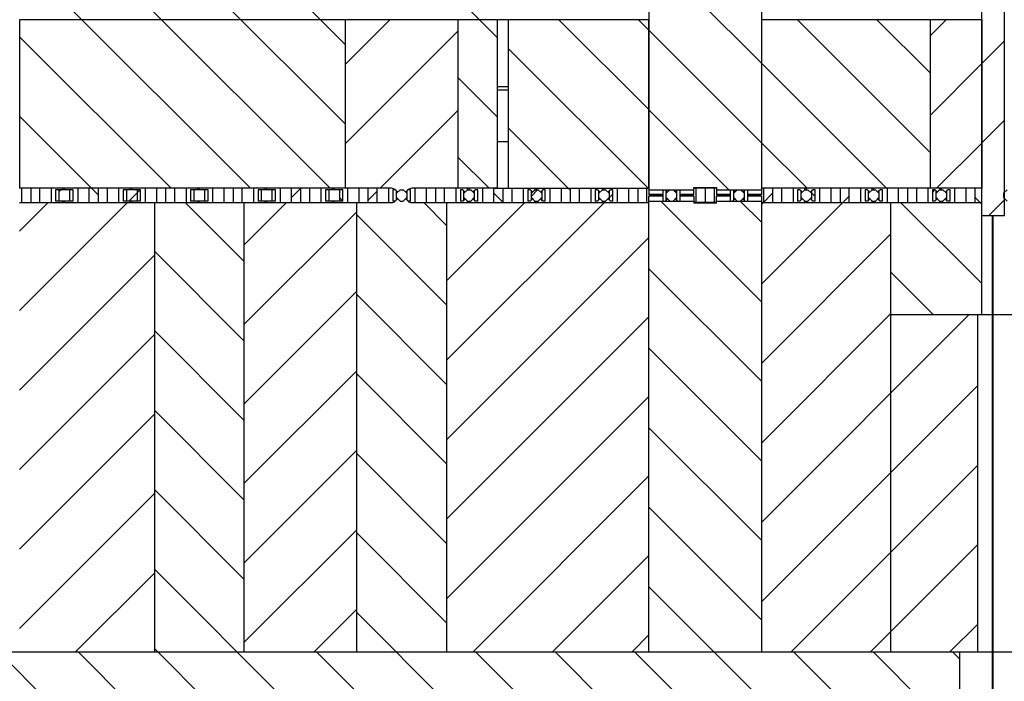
# Model space of a CAD drawing. Header units: inches. Extents: x 1880 to 2363, y -453 to -54.
# Tile 458 of 656: x 1901.3 to 1903.49, y -138.27 to -136.8. Entities that reach past the tile are written whole.
import ezdxf

# ---------------------------------------------------------------- set-up
doc = ezdxf.new("R2010")
doc.units = ezdxf.units.IN
doc.header["$LTSCALE"] = 0.5
doc.header["$MEASUREMENT"] = 0
doc.layers.add('SID-M-F', color=202, linetype='Continuous')
doc.layers.add('SID-M-S', color=105, linetype='Continuous')
pattern_1 = [(45, (1946.33168, -170.196), (-0.08838835, 0.08838835), [])]
pattern_2 = [(135, (1946.33168, -170.196), (-0.08838835, -0.08838835), [])]

msp = doc.modelspace()

# ---------------------------------------------------------------- hatches: boundary and pattern name
at = {"layer": 'SID-M-F'}
h = msp.add_hatch(dxfattribs=at)
h.set_pattern_fill('ANSI31', color=256, style=0)
h.set_pattern_definition(pattern_1)
h.paths.add_polyline_path([(1901.32767, -137.20302), (1901.32767, -137.17152), (1901.30717, -137.17152), (1901.30717, -137.20302)], flags=0)
h = msp.add_hatch(dxfattribs=at)
h.set_pattern_fill('ANSI31', color=256, angle=90, style=0)
h.set_pattern_definition(pattern_2)
h.paths.add_polyline_path([(1901.32767, -137.17152), (1901.32767, -137.20302), (1901.34817, -137.20302), (1901.34817, -137.17152)], flags=0)
h = msp.add_hatch(dxfattribs=at)
h.set_pattern_fill('ANSI31', color=256, angle=90, style=0)
h.set_pattern_definition(pattern_2)
h.paths.add_polyline_path([(1901.38317, -137.19977), (1901.39117, -137.19977), (1901.39117, -137.17477), (1901.38317, -137.17477)], flags=0)
h = msp.add_hatch(dxfattribs=at)
h.set_pattern_fill('ANSI31', color=256, angle=90, style=0)
h.set_pattern_definition(pattern_2)
h.paths.add_polyline_path([(1901.41417, -137.19977), (1901.42217, -137.19977), (1901.42217, -137.17477), (1901.41417, -137.17477)], flags=0)
h = msp.add_hatch(dxfattribs=at)
h.set_pattern_fill('ANSI31', color=256, style=0)
h.set_pattern_definition(pattern_1)
h.paths.add_polyline_path([(1901.47767, -137.17152), (1901.47767, -137.20302), (1901.49817, -137.20302), (1901.49817, -137.17152)], flags=0)
h = msp.add_hatch(dxfattribs=at)
h.set_pattern_fill('ANSI31', color=256, style=0)
h.set_pattern_definition(pattern_1)
h.paths.add_polyline_path([(1901.53317, -137.19977), (1901.54117, -137.19977), (1901.54117, -137.17477), (1901.53317, -137.17477)], flags=0)
h = msp.add_hatch(dxfattribs=at)
h.set_pattern_fill('ANSI31', color=256, style=0)
h.set_pattern_definition(pattern_1)
h.paths.add_polyline_path([(1901.62767, -137.20302), (1901.62767, -137.17152), (1901.60717, -137.17152), (1901.60717, -137.20302)], flags=0)
h = msp.add_hatch(dxfattribs=at)
h.set_pattern_fill('ANSI31', color=256, style=0)
h.set_pattern_definition(pattern_1)
h.paths.add_polyline_path([(1901.62767, -137.17152), (1901.62767, -137.20302), (1901.64817, -137.20302), (1901.64817, -137.17152)], flags=0)
h = msp.add_hatch(dxfattribs=at)
h.set_pattern_fill('ANSI31', color=256, style=0)
h.set_pattern_definition(pattern_1)
h.paths.add_polyline_path([(1901.68317, -137.19977), (1901.69117, -137.19977), (1901.69117, -137.17477), (1901.68317, -137.17477)], flags=0)
h = msp.add_hatch(dxfattribs=at)
h.set_pattern_fill('ANSI31', color=256, angle=90, style=0)
h.set_pattern_definition(pattern_2)
h.paths.add_polyline_path([(1901.69117, -137.17477), (1901.69117, -137.19977), (1901.71417, -137.19977), (1901.71417, -137.17477)], flags=0)
h = msp.add_hatch(dxfattribs=at)
h.set_pattern_fill('ANSI31', color=256, style=0)
h.set_pattern_definition(pattern_1)
h.paths.add_polyline_path([(1901.71417, -137.19977), (1901.72217, -137.19977), (1901.72217, -137.17477), (1901.71417, -137.17477)], flags=0)
h = msp.add_hatch(dxfattribs=at)
h.set_pattern_fill('ANSI31', color=256, style=0)
h.set_pattern_definition(pattern_1)
h.paths.add_polyline_path([(1901.77767, -137.20302), (1901.77767, -137.17152), (1901.75717, -137.17152), (1901.75717, -137.20302)], flags=0)
h = msp.add_hatch(dxfattribs=at)
h.set_pattern_fill('ANSI31', color=256, style=0)
h.set_pattern_definition(pattern_1)
h.paths.add_polyline_path([(1901.77767, -137.17152), (1901.77767, -137.20302), (1901.79817, -137.20302), (1901.79817, -137.17152)], flags=0)
h = msp.add_hatch(dxfattribs=at)
h.set_pattern_fill('ANSI31', color=256, style=0)
h.set_pattern_definition(pattern_1)
h.paths.add_polyline_path([(1901.83317, -137.19977), (1901.84117, -137.19977), (1901.84117, -137.17477), (1901.83317, -137.17477)], flags=0)
h = msp.add_hatch(dxfattribs=at)
h.set_pattern_fill('ANSI31', color=256, style=0)
h.set_pattern_definition(pattern_1)
h.paths.add_polyline_path([(1901.84117, -137.17477), (1901.84117, -137.19977), (1901.86417, -137.19977), (1901.86417, -137.17477)], flags=0)
h = msp.add_hatch(dxfattribs=at)
h.set_pattern_fill('ANSI31', color=256, style=0)
h.set_pattern_definition(pattern_1)
h.paths.add_polyline_path([(1901.86417, -137.19977), (1901.87217, -137.19977), (1901.87217, -137.17477), (1901.86417, -137.17477)], flags=0)
h = msp.add_hatch(dxfattribs=at)
h.set_pattern_fill('ANSI31', color=256, angle=90, style=0)
h.set_pattern_definition(pattern_2)
h.paths.add_polyline_path([(1901.92767, -137.17152), (1901.92767, -137.20302), (1901.94817, -137.20302), (1901.94817, -137.17152)], flags=0)
h = msp.add_hatch(dxfattribs=at)
h.set_pattern_fill('ANSI31', color=256, angle=90, style=0)
h.set_pattern_definition(pattern_2)
h.paths.add_polyline_path([(1901.98317, -137.19977), (1901.99117, -137.19977), (1901.99117, -137.17477), (1901.98317, -137.17477)], flags=0)
h = msp.add_hatch(dxfattribs=at)
h.set_pattern_fill('ANSI31', color=256, style=0)
h.set_pattern_definition(pattern_1)
h.paths.add_polyline_path([(1901.99117, -137.17477), (1901.99117, -137.19977), (1902.01417, -137.19977), (1902.01417, -137.17477)], flags=0)
h = msp.add_hatch(dxfattribs=at)
h.set_pattern_fill('ANSI31', color=256, angle=90, style=0)
h.set_pattern_definition(pattern_2)
h.paths.add_polyline_path([(1902.07767, -137.20302), (1902.07767, -137.17152), (1902.05717, -137.17152), (1902.05717, -137.20302)], flags=0)
h = msp.add_hatch(dxfattribs=at)
h.set_pattern_fill('ANSI31', color=256, style=0)
h.set_pattern_definition(pattern_1)
edge = h.paths.add_edge_path(flags=0)
edge.add_arc((1902.12906, -137.18652), 0.015, 45, 51.57891)
edge.add_line((1902.13838, -137.17477), (1902.13317, -137.17477))
edge.add_line((1902.13317, -137.17477), (1902.13317, -137.19977))
edge.add_line((1902.13317, -137.19977), (1902.13852, -137.19977))
edge.add_line((1902.13852, -137.19977), (1902.14117, -137.19712))
edge.add_line((1902.14117, -137.19712), (1902.14117, -137.17742))
edge.add_line((1902.14117, -137.17742), (1902.13966, -137.17592))
h = msp.add_hatch(dxfattribs=at)
h.set_pattern_fill('ANSI31', color=256, angle=90, style=0)
h.set_pattern_definition(pattern_2)
h.paths.add_polyline_path([(1902.14902, -137.19977), (1902.15631, -137.19977), (1902.16417, -137.19192), (1902.16417, -137.18262), (1902.15631, -137.17477), (1902.14902, -137.17477), (1902.14117, -137.18262), (1902.14117, -137.19192)], flags=0)
h = msp.add_hatch(dxfattribs=at)
h.set_pattern_fill('ANSI31', color=256, style=0)
h.set_pattern_definition(pattern_1)
edge = h.paths.add_edge_path(flags=0)
edge.add_arc((1902.17628, -137.18652), 0.015, 128.42109, 135)
edge.add_line((1902.16567, -137.17592), (1902.16417, -137.17742))
edge.add_line((1902.16417, -137.17742), (1902.16417, -137.19712))
edge.add_line((1902.16417, -137.19712), (1902.16682, -137.19977))
edge.add_line((1902.16682, -137.19977), (1902.17217, -137.19977))
edge.add_line((1902.17217, -137.19977), (1902.17217, -137.17477))
edge.add_line((1902.17217, -137.17477), (1902.16696, -137.17477))
h = msp.add_hatch(dxfattribs=at)
h.set_pattern_fill('ANSI31', color=256, style=0)
h.set_pattern_definition(pattern_1)
h.paths.add_polyline_path([(1902.22767, -137.20302), (1902.22767, -137.17152), (1902.20717, -137.17152), (1902.20717, -137.20302)], flags=0)
h = msp.add_hatch(dxfattribs=at)
h.set_pattern_fill('ANSI31', color=256, angle=90, style=0)
h.set_pattern_definition(pattern_2)
h.paths.add_polyline_path([(1902.22767, -137.17152), (1902.22767, -137.20302), (1902.24817, -137.20302), (1902.24817, -137.17152)], flags=0)
h = msp.add_hatch(dxfattribs=at)
h.set_pattern_fill('ANSI31', color=256, angle=90, style=0)
h.set_pattern_definition(pattern_2)
edge = h.paths.add_edge_path(flags=0)
edge.add_arc((1902.27906, -137.18652), 0.015, 45, 51.57891)
edge.add_line((1902.28838, -137.17477), (1902.28317, -137.17477))
edge.add_line((1902.28317, -137.17477), (1902.28317, -137.19977))
edge.add_line((1902.28317, -137.19977), (1902.28852, -137.19977))
edge.add_line((1902.28852, -137.19977), (1902.29117, -137.19712))
edge.add_line((1902.29117, -137.19712), (1902.29117, -137.17742))
edge.add_line((1902.29117, -137.17742), (1902.28966, -137.17592))
h = msp.add_hatch(dxfattribs=at)
h.set_pattern_fill('ANSI31', color=256, style=0)
h.set_pattern_definition(pattern_1)
h.paths.add_polyline_path([(1902.29902, -137.19977), (1902.30631, -137.19977), (1902.31417, -137.19192), (1902.31417, -137.18262), (1902.30631, -137.17477), (1902.29902, -137.17477), (1902.29117, -137.18262), (1902.29117, -137.19192)], flags=0)
h = msp.add_hatch(dxfattribs=at)
h.set_pattern_fill('ANSI31', color=256, angle=90, style=0)
h.set_pattern_definition(pattern_2)
edge = h.paths.add_edge_path(flags=0)
edge.add_arc((1902.32628, -137.18652), 0.015, 128.42109, 135)
edge.add_line((1902.31567, -137.17592), (1902.31417, -137.17742))
edge.add_line((1902.31417, -137.17742), (1902.31417, -137.19712))
edge.add_line((1902.31417, -137.19712), (1902.31682, -137.19977))
edge.add_line((1902.31682, -137.19977), (1902.32217, -137.19977))
edge.add_line((1902.32217, -137.19977), (1902.32217, -137.17477))
edge.add_line((1902.32217, -137.17477), (1902.31696, -137.17477))
h = msp.add_hatch(dxfattribs=at)
h.set_pattern_fill('ANSI31', color=256, angle=90, style=0)
h.set_pattern_definition(pattern_2)
edge = h.paths.add_edge_path(flags=0)
edge.add_arc((1902.42906, -137.18652), 0.015, 45, 51.57891)
edge.add_line((1902.43838, -137.17477), (1902.43317, -137.17477))
edge.add_line((1902.43317, -137.17477), (1902.43317, -137.19977))
edge.add_line((1902.43317, -137.19977), (1902.43852, -137.19977))
edge.add_line((1902.43852, -137.19977), (1902.44117, -137.19712))
edge.add_line((1902.44117, -137.19712), (1902.44117, -137.17742))
edge.add_line((1902.44117, -137.17742), (1902.43966, -137.17592))
h = msp.add_hatch(dxfattribs=at)
h.set_pattern_fill('ANSI31', color=256, angle=90, style=0)
h.set_pattern_definition(pattern_2)
edge = h.paths.add_edge_path(flags=0)
edge.add_arc((1902.47628, -137.18652), 0.015, 128.42109, 135)
edge.add_line((1902.46567, -137.17592), (1902.46417, -137.17742))
edge.add_line((1902.46417, -137.17742), (1902.46417, -137.19712))
edge.add_line((1902.46417, -137.19712), (1902.46682, -137.19977))
edge.add_line((1902.46682, -137.19977), (1902.47217, -137.19977))
edge.add_line((1902.47217, -137.19977), (1902.47217, -137.17477))
edge.add_line((1902.47217, -137.17477), (1902.46696, -137.17477))
h = msp.add_hatch(dxfattribs=at)
h.set_pattern_fill('ANSI31', color=256, style=0)
h.set_pattern_definition(pattern_1)
h.paths.add_polyline_path([(1902.52767, -137.17152), (1902.52767, -137.20302), (1902.54817, -137.20302), (1902.54817, -137.17152)], flags=0)
h = msp.add_hatch(dxfattribs=at)
h.set_pattern_fill('ANSI31', color=256, style=0)
h.set_pattern_definition(pattern_1)
edge = h.paths.add_edge_path(flags=0)
edge.add_arc((1902.57906, -137.18652), 0.015, 45, 51.57891)
edge.add_line((1902.58838, -137.17477), (1902.58317, -137.17477))
edge.add_line((1902.58317, -137.17477), (1902.58317, -137.19977))
edge.add_line((1902.58317, -137.19977), (1902.58852, -137.19977))
edge.add_line((1902.58852, -137.19977), (1902.59117, -137.19712))
edge.add_line((1902.59117, -137.19712), (1902.59117, -137.17742))
edge.add_line((1902.59117, -137.17742), (1902.58966, -137.17592))
h = msp.add_hatch(dxfattribs=at)
h.set_pattern_fill('ANSI31', color=256, style=0)
h.set_pattern_definition(pattern_1)
h.paths.add_polyline_path([(1902.59902, -137.19977), (1902.60631, -137.19977), (1902.61417, -137.19192), (1902.61417, -137.18262), (1902.60631, -137.17477), (1902.59902, -137.17477), (1902.59117, -137.18262), (1902.59117, -137.19192)], flags=0)
h = msp.add_hatch(dxfattribs=at)
h.set_pattern_fill('ANSI31', color=256, style=0)
h.set_pattern_definition(pattern_1)
h.paths.add_polyline_path([(1902.67767, -137.20302), (1902.67767, -137.17152), (1902.65717, -137.17152), (1902.65717, -137.20302)], flags=0)
h = msp.add_hatch(dxfattribs=at)
h.set_pattern_fill('ANSI31', color=256, angle=90, style=0)
h.set_pattern_definition(pattern_2)
h.paths.add_polyline_path([(1902.67767, -137.17152), (1902.67767, -137.20302), (1902.69817, -137.20302), (1902.69817, -137.17152)], flags=0)
h = msp.add_hatch(dxfattribs=at)
h.set_pattern_fill('ANSI31', color=256, angle=90, style=0)
h.set_pattern_definition(pattern_2)
edge = h.paths.add_edge_path(flags=0)
edge.add_arc((1902.72906, -137.18652), 0.015, 45, 51.57891)
edge.add_line((1902.73838, -137.17477), (1902.73317, -137.17477))
edge.add_line((1902.73317, -137.17477), (1902.73317, -137.19977))
edge.add_line((1902.73317, -137.19977), (1902.73852, -137.19977))
edge.add_line((1902.73852, -137.19977), (1902.74117, -137.19712))
edge.add_line((1902.74117, -137.19712), (1902.74117, -137.17742))
edge.add_line((1902.74117, -137.17742), (1902.73966, -137.17592))
h = msp.add_hatch(dxfattribs=at)
h.set_pattern_fill('ANSI31', color=256, style=0)
h.set_pattern_definition(pattern_1)
h.paths.add_polyline_path([(1902.74902, -137.19977), (1902.75631, -137.19977), (1902.76417, -137.19192), (1902.76417, -137.18262), (1902.75631, -137.17477), (1902.74902, -137.17477), (1902.74117, -137.18262), (1902.74117, -137.19192)], flags=0)
h = msp.add_hatch(dxfattribs=at)
h.set_pattern_fill('ANSI31', color=256, angle=90, style=0)
h.set_pattern_definition(pattern_2)
edge = h.paths.add_edge_path(flags=0)
edge.add_arc((1902.77628, -137.18652), 0.015, 128.42109, 135)
edge.add_line((1902.76567, -137.17592), (1902.76417, -137.17742))
edge.add_line((1902.76417, -137.17742), (1902.76417, -137.19712))
edge.add_line((1902.76417, -137.19712), (1902.76682, -137.19977))
edge.add_line((1902.76682, -137.19977), (1902.77217, -137.19977))
edge.add_line((1902.77217, -137.19977), (1902.77217, -137.17477))
edge.add_line((1902.77217, -137.17477), (1902.76696, -137.17477))
h = msp.add_hatch(dxfattribs=at)
h.set_pattern_fill('ANSI31', color=256, angle=90, style=0)
h.set_pattern_definition(pattern_2)
h.paths.add_polyline_path([(1902.82767, -137.20302), (1902.82767, -137.17152), (1902.80717, -137.17152), (1902.80717, -137.20302)], flags=0)
h = msp.add_hatch(dxfattribs=at)
h.set_pattern_fill('ANSI31', color=256, style=0)
h.set_pattern_definition(pattern_1)
h.paths.add_polyline_path([(1902.82767, -137.17152), (1902.82767, -137.20302), (1902.84817, -137.20302), (1902.84817, -137.17152)], flags=0)
h = msp.add_hatch(dxfattribs=at)
h.set_pattern_fill('ANSI31', color=256, style=0)
h.set_pattern_definition(pattern_1)
edge = h.paths.add_edge_path(flags=0)
edge.add_arc((1902.87906, -137.18652), 0.015, 45, 51.57891)
edge.add_line((1902.88838, -137.17477), (1902.88317, -137.17477))
edge.add_line((1902.88317, -137.17477), (1902.88317, -137.19977))
edge.add_line((1902.88317, -137.19977), (1902.88852, -137.19977))
edge.add_line((1902.88852, -137.19977), (1902.89117, -137.19712))
edge.add_line((1902.89117, -137.19712), (1902.89117, -137.17742))
edge.add_line((1902.89117, -137.17742), (1902.88966, -137.17592))
h = msp.add_hatch(dxfattribs=at)
h.set_pattern_fill('ANSI31', color=256, style=0)
h.set_pattern_definition(pattern_1)
h.paths.add_polyline_path([(1902.89902, -137.19977), (1902.90631, -137.19977), (1902.91417, -137.19192), (1902.91417, -137.18262), (1902.90631, -137.17477), (1902.89902, -137.17477), (1902.89117, -137.18262), (1902.89117, -137.19192)], flags=0)
h = msp.add_hatch(dxfattribs=at)
h.set_pattern_fill('ANSI31', color=256, style=0)
h.set_pattern_definition(pattern_1)
edge = h.paths.add_edge_path(flags=0)
edge.add_arc((1902.92628, -137.18652), 0.015, 128.42109, 135)
edge.add_line((1902.91567, -137.17592), (1902.91417, -137.17742))
edge.add_line((1902.91417, -137.17742), (1902.91417, -137.19712))
edge.add_line((1902.91417, -137.19712), (1902.91682, -137.19977))
edge.add_line((1902.91682, -137.19977), (1902.92217, -137.19977))
edge.add_line((1902.92217, -137.19977), (1902.92217, -137.17477))
edge.add_line((1902.92217, -137.17477), (1902.91696, -137.17477))
h = msp.add_hatch(dxfattribs=at)
h.set_pattern_fill('ANSI31', color=256, angle=90, style=0)
h.set_pattern_definition(pattern_2)
h.paths.add_polyline_path([(1902.97767, -137.17152), (1902.97767, -137.20302), (1902.99817, -137.20302), (1902.99817, -137.17152)], flags=0)
h = msp.add_hatch(dxfattribs=at)
h.set_pattern_fill('ANSI31', color=256, angle=90, style=0)
h.set_pattern_definition(pattern_2)
edge = h.paths.add_edge_path(flags=0)
edge.add_arc((1903.02906, -137.18652), 0.015, 45, 51.57891)
edge.add_line((1903.03838, -137.17477), (1903.03317, -137.17477))
edge.add_line((1903.03317, -137.17477), (1903.03317, -137.19977))
edge.add_line((1903.03317, -137.19977), (1903.03852, -137.19977))
edge.add_line((1903.03852, -137.19977), (1903.04117, -137.19712))
edge.add_line((1903.04117, -137.19712), (1903.04117, -137.17742))
edge.add_line((1903.04117, -137.17742), (1903.03966, -137.17592))
h = msp.add_hatch(dxfattribs=at)
h.set_pattern_fill('ANSI31', color=256, style=0)
h.set_pattern_definition(pattern_1)
h.paths.add_polyline_path([(1903.04902, -137.19977), (1903.05631, -137.19977), (1903.06417, -137.19192), (1903.06417, -137.18262), (1903.05631, -137.17477), (1903.04902, -137.17477), (1903.04117, -137.18262), (1903.04117, -137.19192)], flags=0)
h = msp.add_hatch(dxfattribs=at)
h.set_pattern_fill('ANSI31', color=256, angle=90, style=0)
h.set_pattern_definition(pattern_2)
h.paths.add_polyline_path([(1903.12767, -137.20302), (1903.12767, -137.17152), (1903.10717, -137.17152), (1903.10717, -137.20302)], flags=0)
h = msp.add_hatch(dxfattribs=at)
h.set_pattern_fill('ANSI31', color=256, style=0)
h.set_pattern_definition(pattern_1)
edge = h.paths.add_edge_path(flags=0)
edge.add_arc((1903.17906, -137.18652), 0.015, 45, 51.57891)
edge.add_line((1903.18838, -137.17477), (1903.18317, -137.17477))
edge.add_line((1903.18317, -137.17477), (1903.18317, -137.19977))
edge.add_line((1903.18317, -137.19977), (1903.18852, -137.19977))
edge.add_line((1903.18852, -137.19977), (1903.19117, -137.19712))
edge.add_line((1903.19117, -137.19712), (1903.19117, -137.17742))
edge.add_line((1903.19117, -137.17742), (1903.18966, -137.17592))
h = msp.add_hatch(dxfattribs=at)
h.set_pattern_fill('ANSI31', color=256, style=0)
h.set_pattern_definition(pattern_1)
h.paths.add_polyline_path([(1903.19902, -137.19977), (1903.20631, -137.19977), (1903.21417, -137.19192), (1903.21417, -137.18262), (1903.20631, -137.17477), (1903.19902, -137.17477), (1903.19117, -137.18262), (1903.19117, -137.19192)], flags=0)
h = msp.add_hatch(dxfattribs=at)
h.set_pattern_fill('ANSI31', color=256, style=0)
h.set_pattern_definition(pattern_1)
edge = h.paths.add_edge_path(flags=0)
edge.add_arc((1903.22628, -137.18652), 0.015, 128.42109, 135)
edge.add_line((1903.21567, -137.17592), (1903.21417, -137.17742))
edge.add_line((1903.21417, -137.17742), (1903.21417, -137.19712))
edge.add_line((1903.21417, -137.19712), (1903.21682, -137.19977))
edge.add_line((1903.21682, -137.19977), (1903.22217, -137.19977))
edge.add_line((1903.22217, -137.19977), (1903.22217, -137.17477))
edge.add_line((1903.22217, -137.17477), (1903.21696, -137.17477))
h = msp.add_hatch(dxfattribs=at)
h.set_pattern_fill('ANSI31', color=256, style=0)
h.set_pattern_definition(pattern_1)
h.paths.add_polyline_path([(1903.27767, -137.20302), (1903.27767, -137.17152), (1903.25717, -137.17152), (1903.25717, -137.20302)], flags=0)
h = msp.add_hatch(dxfattribs=at)
h.set_pattern_fill('ANSI31', color=256, style=0)
h.set_pattern_definition(pattern_1)
h.paths.add_polyline_path([(1903.27767, -137.17152), (1903.27767, -137.20302), (1903.29817, -137.20302), (1903.29817, -137.17152)], flags=0)
h = msp.add_hatch(dxfattribs=at)
h.set_pattern_fill('ANSI31', color=256, angle=90, style=0)
h.set_pattern_definition(pattern_2)
h.paths.add_polyline_path([(1903.34902, -137.19977), (1903.35631, -137.19977), (1903.36417, -137.19192), (1903.36417, -137.18262), (1903.35631, -137.17477), (1903.34902, -137.17477), (1903.34117, -137.18262), (1903.34117, -137.19192)], flags=0)
h = msp.add_hatch(dxfattribs=at)
h.set_pattern_fill('ANSI31', color=256, style=0)
h.set_pattern_definition(pattern_1)
edge = h.paths.add_edge_path(flags=0)
edge.add_arc((1903.37628, -137.18652), 0.015, 128.42109, 135)
edge.add_line((1903.36567, -137.17592), (1903.36417, -137.17742))
edge.add_line((1903.36417, -137.17742), (1903.36417, -137.19712))
edge.add_line((1903.36417, -137.19712), (1903.36682, -137.19977))
edge.add_line((1903.36682, -137.19977), (1903.37217, -137.19977))
edge.add_line((1903.37217, -137.19977), (1903.37217, -137.17477))
edge.add_line((1903.37217, -137.17477), (1903.36696, -137.17477))
h = msp.add_hatch(dxfattribs=at)
h.set_pattern_fill('ANSI31', color=256, style=0)
h.set_pattern_definition(pattern_1)
h.paths.add_polyline_path([(1903.42767, -137.20302), (1903.42767, -137.17152), (1903.40717, -137.17152), (1903.40717, -137.20302)], flags=0)

# ---------------------------------------------------------------- linework, layer by layer
at = {"layer": 'SID-M-F', "linetype": 'Continuous'}
for p, q in [((1902.36517, -136.83609), (1901.5756, -136.04652)), ((1902.02767, -136.85214), (1901.30767, -136.13214)), ((1902.02767, -137.02892), (1901.30767, -136.30892)), ((1901.99349, -137.17152), (1901.30767, -136.4857)), ((1902.95267, -136.89326), (1902.70267, -136.64326)), ((1901.81672, -137.17152), (1901.30767, -136.66247)), ((1902.02767, -136.89505), (1902.1262, -136.79652)), ((1902.70167, -136.99581), (1902.50238, -136.79652)), ((1902.70167, -136.81904), (1902.67915, -136.79652)), ((1903.32767, -137.09148), (1903.03271, -136.79652)), ((1903.32767, -136.91471), (1903.20948, -136.79652)), ((1903.32767, -136.83249), (1903.36363, -136.79652)), ((1901.63994, -137.17152), (1901.30367, -136.83525)), ((1902.02767, -137.07183), (1902.27767, -136.82183)), ((1902.95267, -137.07004), (1902.70267, -136.82004)), ((1903.44317, -136.89377), (1903.49267, -136.84427)), ((1902.7006, -137.17152), (1902.39017, -136.86109)), ((1903.23093, -137.17152), (1902.95367, -136.89426)), ((1903.32767, -137.00927), (1903.44267, -136.89427)), ((1902.36517, -137.01287), (1902.27767, -136.92537)), ((1901.46316, -137.17152), (1901.30367, -137.01203)), ((1902.10475, -137.17152), (1902.27767, -136.99861)), ((1902.88062, -137.17477), (1902.70267, -136.99681)), ((1903.44317, -137.07054), (1903.49267, -137.02104)), ((1902.52767, -137.17537), (1902.39017, -137.03787)), ((1903.05415, -137.17152), (1902.95367, -137.07104)), ((1903.34219, -137.17152), (1903.44267, -137.07104)), ((1902.34705, -137.17152), (1902.27767, -137.10214)), ((1901.39117, -137.178), (1901.3944, -137.17477)), ((1901.47767, -137.18603), (1901.46316, -137.17152)), ((1901.54617, -137.19977), (1901.57117, -137.17477)), ((1901.90717, -137.19233), (1901.92767, -137.17183)), ((1902.07767, -137.19861), (1902.09817, -137.17811)), ((1902.37854, -137.20302), (1902.35717, -137.18164)), ((1902.44117, -137.18866), (1902.45506, -137.17477)), ((1902.61417, -137.19244), (1902.62217, -137.18444)), ((1902.95717, -137.20299), (1902.97767, -137.18249)), ((1903.07217, -137.18954), (1903.06417, -137.18154)), ((1903.33317, -137.18054), (1903.33867, -137.17504)), ((1901.30267, -137.2665), (1901.36615, -137.20302)), ((1901.30267, -137.44328), (1901.54292, -137.20302)), ((1901.80267, -137.33425), (1901.67143, -137.20302)), ((1901.80267, -137.29683), (1901.89648, -137.20302)), ((1902.02174, -137.19977), (1902.01417, -137.1922)), ((1902.25267, -137.25392), (1902.20176, -137.20302)), ((1902.25267, -137.37716), (1902.42681, -137.20302)), ((1902.25267, -137.55394), (1902.60358, -137.20302)), ((1902.95267, -137.42359), (1902.72885, -137.19977)), ((1902.95267, -137.24681), (1902.90562, -137.19977)), ((1902.95267, -137.38427), (1903.14817, -137.18877)), ((1902.95267, -137.20749), (1902.95714, -137.20302)), ((1903.44217, -137.38276), (1903.26242, -137.20302)), ((1903.44217, -137.20598), (1903.42767, -137.19148)), ((1903.45747, -137.23302), (1903.49267, -137.19782)), ((1901.80267, -137.47361), (1902.05267, -137.22361)), ((1902.25267, -137.4307), (1902.05267, -137.2307)), ((1902.95267, -137.56104), (1903.24017, -137.27354)), ((1902.25267, -137.73071), (1902.70267, -137.28071)), ((1901.80267, -137.51103), (1901.60267, -137.31103)), ((1901.30267, -137.62005), (1901.60267, -137.32005)), ((1902.95267, -137.60037), (1902.70267, -137.35037)), ((1903.33565, -137.45302), (1903.24017, -137.35754)), ((1901.80267, -137.65038), (1902.05267, -137.40038)), ((1902.25267, -137.60747), (1902.05267, -137.40747)), ((1902.95267, -137.73782), (1903.24017, -137.45032)), ((1902.25267, -137.90749), (1902.70267, -137.45749)), ((1902.95267, -137.9146), (1903.41424, -137.45302)), ((1901.80267, -137.6878), (1901.60267, -137.4878)), ((1901.30267, -137.79683), (1901.60267, -137.49683)), ((1902.95267, -137.77714), (1902.70267, -137.52714)), ((1901.80267, -137.82716), (1902.05267, -137.57716)), ((1902.25267, -137.78425), (1902.05267, -137.58425)), ((1902.95267, -138.09137), (1903.43317, -137.61087)), ((1902.25267, -138.08427), (1902.70267, -137.63427)), ((1901.80267, -137.86458), (1901.60267, -137.66458)), ((1901.30267, -137.97361), (1901.60267, -137.67361)), ((1902.95267, -137.95392), (1902.70267, -137.70392)), ((1901.80267, -138.00394), (1902.05267, -137.75394)), ((1902.25267, -137.96103), (1902.05267, -137.76103)), ((1903.0178, -138.20302), (1903.43317, -137.78765)), ((1902.31069, -138.20302), (1902.70267, -137.81104)), ((1901.80267, -138.04136), (1901.60267, -137.84136)), ((1901.30267, -138.15038), (1901.60267, -137.85038)), ((1902.95267, -138.1307), (1902.70267, -137.8807)), ((1901.80267, -138.18071), (1902.05267, -137.93071)), ((1902.25267, -138.1378), (1902.05267, -137.9378)), ((1903.19457, -138.20302), (1903.43317, -137.96443)), ((1902.48747, -138.20302), (1902.70267, -137.98782)), ((1901.75722, -138.70302), (1901.05267, -137.99846)), ((1902.28755, -138.70302), (1901.60267, -138.01813)), ((1901.42681, -138.20302), (1901.60267, -138.02716)), ((1903.34821, -138.70302), (1902.70267, -138.05747)), ((1901.95714, -138.20302), (1902.05267, -138.10749)), ((1902.6411, -138.70302), (1902.05267, -138.11458)), ((1903.37135, -138.20302), (1903.43317, -138.1412)), ((1902.66424, -138.20302), (1902.70267, -138.1646)), ((1902.11077, -138.70302), (1901.60267, -138.19491)), ((1901.934, -138.70302), (1901.434, -138.20302)), ((1902.46433, -138.70302), (1901.96433, -138.20302)), ((1902.81788, -138.70302), (1902.31788, -138.20302)), ((1902.99466, -138.70302), (1902.49466, -138.20302)), ((1903.17143, -138.70302), (1902.67143, -138.20302)), ((1903.39317, -138.5712), (1903.02499, -138.20302)), ((1903.39317, -138.39442), (1903.20176, -138.20302)), ((1903.39317, -138.21764), (1903.37854, -138.20302))]:
    msp.add_line(p, q, dxfattribs=at)
at = {"layer": 'SID-M-S'}
for p, q in [((1903.49267, -135.16802), (1903.49267, -137.23302)), ((1902.70267, -136.20802), (1902.70267, -137.18569)), ((1902.95267, -136.20802), (1902.95267, -137.18569)), ((1903.44317, -137.23302), (1903.44317, -136.66802)), ((1902.70267, -136.79652), (1901.30267, -136.79652)), ((1901.30367, -137.17152), (1901.30367, -136.79652)), ((1902.02767, -137.17152), (1902.02767, -136.79652)), ((1902.27767, -136.79652), (1902.27767, -137.17152)), ((1902.36517, -136.79652), (1902.36517, -137.17152)), ((1902.39017, -137.17152), (1902.39017, -136.79652)), ((1902.70167, -136.79652), (1902.70167, -137.17152)), ((1903.44317, -136.79652), (1902.95267, -136.79652)), ((1902.95367, -137.17152), (1902.95367, -136.79652)), ((1903.32767, -136.79652), (1903.32767, -137.17152)), ((1903.44267, -136.79652), (1903.44267, -137.17152)), ((1902.39017, -136.94602), (1902.36517, -136.94602)), ((1902.39017, -136.95302), (1902.36517, -136.95302)), ((1902.39017, -137.06802), (1902.36517, -137.06802)), ((1902.12906, -137.17152), (1901.30267, -137.17152)), ((1901.30717, -137.17152), (1901.30717, -137.20302)), ((1901.32767, -137.17152), (1901.32767, -137.20302)), ((1901.34817, -137.20302), (1901.34817, -137.17152)), ((1901.37317, -137.17152), (1901.37317, -137.20302)), ((1901.38317, -137.17477), (1901.38317, -137.19977)), ((1901.42217, -137.17477), (1901.38317, -137.17477)), ((1901.39117, -137.19977), (1901.39117, -137.17477)), ((1901.39917, -137.17477), (1901.39917, -137.17152)), ((1901.40217, -137.17152), (1901.40217, -137.17477)), ((1901.41417, -137.17477), (1901.41417, -137.19977)), ((1901.42217, -137.19977), (1901.42217, -137.17477)), ((1901.43217, -137.17152), (1901.43217, -137.20302)), ((1901.45717, -137.17152), (1901.45717, -137.20302)), ((1901.47767, -137.17152), (1901.47767, -137.20302)), ((1901.49817, -137.20302), (1901.49817, -137.17152)), ((1901.52317, -137.17152), (1901.52317, -137.20302)), ((1901.57217, -137.17477), (1901.53317, -137.17477)), ((1901.53317, -137.17477), (1901.53317, -137.19977)), ((1901.54117, -137.19977), (1901.54117, -137.17477)), ((1901.54917, -137.17477), (1901.54917, -137.17152)), ((1901.55217, -137.17152), (1901.55217, -137.17477)), ((1901.56417, -137.17477), (1901.56417, -137.19977)), ((1901.57217, -137.19977), (1901.57217, -137.17477)), ((1901.58217, -137.17152), (1901.58217, -137.20302)), ((1901.60717, -137.17152), (1901.60717, -137.20302)), ((1901.62767, -137.17152), (1901.62767, -137.20302)), ((1901.64817, -137.20302), (1901.64817, -137.17152)), ((1901.67317, -137.17152), (1901.67317, -137.20302)), ((1901.68317, -137.17477), (1901.68317, -137.19977)), ((1901.72217, -137.17477), (1901.68317, -137.17477)), ((1901.69117, -137.19977), (1901.69117, -137.17477)), ((1901.69917, -137.17477), (1901.69917, -137.17152)), ((1901.70217, -137.17152), (1901.70217, -137.17477)), ((1901.71417, -137.17477), (1901.71417, -137.19977)), ((1901.72217, -137.19977), (1901.72217, -137.17477)), ((1901.73217, -137.17152), (1901.73217, -137.20302)), ((1901.75717, -137.17152), (1901.75717, -137.20302)), ((1901.77767, -137.17152), (1901.77767, -137.20302)), ((1901.79817, -137.20302), (1901.79817, -137.17152)), ((1901.82317, -137.17152), (1901.82317, -137.20302)), ((1901.83317, -137.17477), (1901.83317, -137.19977)), ((1901.87217, -137.17477), (1901.83317, -137.17477)), ((1901.84117, -137.19977), (1901.84117, -137.17477)), ((1901.84917, -137.17477), (1901.84917, -137.17152)), ((1901.85217, -137.17152), (1901.85217, -137.17477)), ((1901.86417, -137.17477), (1901.86417, -137.19977)), ((1901.87217, -137.19977), (1901.87217, -137.17477)), ((1901.88217, -137.17152), (1901.88217, -137.20302)), ((1901.90717, -137.17152), (1901.90717, -137.20302)), ((1901.92767, -137.17152), (1901.92767, -137.20302)), ((1901.94817, -137.20302), (1901.94817, -137.17152)), ((1901.97317, -137.17152), (1901.97317, -137.20302)), ((1901.98317, -137.17477), (1901.98317, -137.19977)), ((1902.02217, -137.17477), (1901.98317, -137.17477)), ((1901.99117, -137.19977), (1901.99117, -137.17477)), ((1901.99917, -137.17477), (1901.99917, -137.17152)), ((1902.00217, -137.17152), (1902.00217, -137.17477)), ((1902.01417, -137.17477), (1902.01417, -137.19977)), ((1902.02217, -137.19977), (1902.02217, -137.17477)), ((1902.03217, -137.17152), (1902.03217, -137.20302)), ((1902.05717, -137.17152), (1902.05717, -137.20302)), ((1902.07767, -137.17152), (1902.07767, -137.20302)), ((1902.09817, -137.20302), (1902.09817, -137.17152)), ((1902.12317, -137.17152), (1902.12317, -137.20302)), ((1902.13317, -137.17477), (1902.13317, -137.19977)), ((1902.13838, -137.17477), (1902.13317, -137.17477)), ((1902.14327, -137.17952), (1902.13966, -137.17592)), ((1902.14902, -137.17477), (1902.14117, -137.18262)), ((1902.14117, -137.19712), (1902.14117, -137.17742)), ((1902.14427, -137.17952), (1902.14327, -137.17952)), ((1902.14902, -137.17477), (1902.15631, -137.17477)), ((1902.16417, -137.18262), (1902.15631, -137.17477)), ((1902.16206, -137.17952), (1902.16106, -137.17952)), ((1902.16567, -137.17592), (1902.16206, -137.17952)), ((1902.16417, -137.17742), (1902.16417, -137.19712)), ((1902.17217, -137.17477), (1902.16696, -137.17477)), ((1902.17217, -137.19977), (1902.17217, -137.17477)), ((1902.36517, -137.17152), (1902.17628, -137.17152)), ((1902.18217, -137.17152), (1902.18217, -137.20302)), ((1902.20717, -137.17152), (1902.20717, -137.20302)), ((1902.22767, -137.17152), (1902.22767, -137.20302)), ((1902.24817, -137.20302), (1902.24817, -137.17152)), ((1902.27317, -137.17152), (1902.27317, -137.20302)), ((1902.28317, -137.17477), (1902.28317, -137.19977)), ((1902.28838, -137.17477), (1902.28317, -137.17477)), ((1902.28966, -137.17592), (1902.29327, -137.17952)), ((1902.29902, -137.17477), (1902.29117, -137.18262)), ((1902.29117, -137.19712), (1902.29117, -137.17742)), ((1902.29327, -137.17952), (1902.29427, -137.17952)), ((1902.29902, -137.17477), (1902.30631, -137.17477)), ((1902.29917, -137.17477), (1902.29917, -137.17152)), ((1902.30217, -137.17152), (1902.30217, -137.17477)), ((1902.31417, -137.18262), (1902.30631, -137.17477)), ((1902.31106, -137.17952), (1902.31206, -137.17952)), ((1902.31206, -137.17952), (1902.31567, -137.17592)), ((1902.31417, -137.17742), (1902.31417, -137.19712)), ((1902.32217, -137.17477), (1902.31696, -137.17477)), ((1902.32217, -137.19977), (1902.32217, -137.17477)), ((1902.33217, -137.17152), (1902.33217, -137.20302)), ((1902.35717, -137.17152), (1902.35717, -137.20302)), ((1902.35717, -137.17152), (1902.70267, -137.17152)), ((1902.37767, -137.17152), (1902.37767, -137.20302)), ((1902.39817, -137.20302), (1902.39817, -137.17152)), ((1902.42317, -137.17152), (1902.42317, -137.20302)), ((1902.43317, -137.17477), (1902.43317, -137.19977)), ((1902.43838, -137.17477), (1902.43317, -137.17477)), ((1902.43966, -137.17592), (1902.44327, -137.17952)), ((1902.44902, -137.17477), (1902.44117, -137.18262)), ((1902.44117, -137.19712), (1902.44117, -137.17742)), ((1902.44327, -137.17952), (1902.44427, -137.17952)), ((1902.44902, -137.17477), (1902.45631, -137.17477)), ((1902.44917, -137.17477), (1902.44917, -137.17152)), ((1902.45217, -137.17152), (1902.45217, -137.17477)), ((1902.46417, -137.18262), (1902.45631, -137.17477)), ((1902.46106, -137.17952), (1902.46206, -137.17952)), ((1902.46206, -137.17952), (1902.46567, -137.17592)), ((1902.46417, -137.17742), (1902.46417, -137.19712)), ((1902.47217, -137.17477), (1902.46696, -137.17477)), ((1902.47217, -137.19977), (1902.47217, -137.17477)), ((1902.48217, -137.17152), (1902.48217, -137.20302)), ((1902.50717, -137.17152), (1902.50717, -137.20302)), ((1902.52767, -137.17152), (1902.52767, -137.20302)), ((1902.54817, -137.20302), (1902.54817, -137.17152)), ((1902.57317, -137.17152), (1902.57317, -137.20302)), ((1902.58317, -137.17477), (1902.58317, -137.19977)), ((1902.58838, -137.17477), (1902.58317, -137.17477)), ((1902.58966, -137.17592), (1902.59327, -137.17952)), ((1902.59902, -137.17477), (1902.59117, -137.18262)), ((1902.59117, -137.19712), (1902.59117, -137.17742)), ((1902.59327, -137.17952), (1902.59427, -137.17952)), ((1902.59902, -137.17477), (1902.60631, -137.17477)), ((1902.59917, -137.17477), (1902.59917, -137.17152)), ((1902.60217, -137.17152), (1902.60217, -137.17477)), ((1902.61417, -137.18262), (1902.60631, -137.17477)), ((1902.61106, -137.17952), (1902.61206, -137.17952)), ((1902.61206, -137.17952), (1902.61567, -137.17592)), ((1902.61417, -137.17742), (1902.61417, -137.19712)), ((1902.62217, -137.17477), (1902.61696, -137.17477)), ((1902.62217, -137.19977), (1902.62217, -137.17477)), ((1902.63217, -137.17152), (1902.63217, -137.20302)), ((1902.65717, -137.17152), (1902.65717, -137.20302)), ((1902.67767, -137.17152), (1902.67767, -137.20302)), ((1902.69817, -137.20302), (1902.69817, -137.17152)), ((1902.70267, -137.17477), (1902.80267, -137.17477)), ((1902.73317, -137.18539), (1902.70267, -137.18539)), ((1902.70267, -137.18569), (1902.73317, -137.18569)), ((1902.72317, -137.18569), (1902.72317, -137.18885)), ((1902.73317, -137.17477), (1902.73317, -137.19977)), ((1902.73966, -137.17592), (1902.74327, -137.17952)), ((1902.74902, -137.17477), (1902.74117, -137.18262)), ((1902.74117, -137.19712), (1902.74117, -137.17742)), ((1902.74327, -137.17952), (1902.74427, -137.17952)), ((1902.76417, -137.18262), (1902.75631, -137.17477)), ((1902.76106, -137.17952), (1902.76206, -137.17952)), ((1902.76206, -137.17952), (1902.76567, -137.17592)), ((1902.76417, -137.17742), (1902.76417, -137.19712)), ((1902.77217, -137.19977), (1902.77217, -137.17477)), ((1902.80267, -137.18539), (1902.77217, -137.18539)), ((1902.77217, -137.18569), (1902.80267, -137.18569)), ((1902.78217, -137.18569), (1902.78217, -137.18885)), ((1902.80267, -137.16977), (1902.85267, -137.16977)), ((1902.80267, -137.18569), (1902.80267, -137.16977)), ((1902.80321, -137.17152), (1902.80267, -137.17152)), ((1902.85267, -137.17152), (1902.80321, -137.17152)), ((1902.80717, -137.17152), (1902.80717, -137.20302)), ((1902.82767, -137.17152), (1902.82767, -137.20302)), ((1902.84817, -137.20302), (1902.84817, -137.17152)), ((1902.85267, -137.16977), (1902.85267, -137.18569)), ((1902.85267, -137.17477), (1902.95267, -137.17477)), ((1902.88317, -137.18539), (1902.85267, -137.18539)), ((1902.85267, -137.18569), (1902.88317, -137.18569)), ((1902.87317, -137.18569), (1902.87317, -137.18885)), ((1902.88317, -137.17477), (1902.88317, -137.19977)), ((1902.88966, -137.17592), (1902.89327, -137.17952)), ((1902.89902, -137.17477), (1902.89117, -137.18262)), ((1902.89117, -137.19712), (1902.89117, -137.17742)), ((1902.89327, -137.17952), (1902.89427, -137.17952)), ((1902.91417, -137.18262), (1902.90631, -137.17477)), ((1902.91106, -137.17952), (1902.91206, -137.17952)), ((1902.91206, -137.17952), (1902.91567, -137.17592)), ((1902.91417, -137.17742), (1902.91417, -137.19712)), ((1902.92217, -137.19977), (1902.92217, -137.17477)), ((1902.95267, -137.18539), (1902.92217, -137.18539)), ((1902.92217, -137.18569), (1902.95267, -137.18569)), ((1902.93217, -137.18569), (1902.93217, -137.18885)), ((1903.44317, -137.17152), (1902.95267, -137.17152)), ((1902.95717, -137.17152), (1902.95717, -137.20302)), ((1902.97767, -137.17152), (1902.97767, -137.20302)), ((1902.99817, -137.20302), (1902.99817, -137.17152)), ((1903.02317, -137.17152), (1903.02317, -137.20302)), ((1903.03317, -137.17477), (1903.03317, -137.19977)), ((1903.03838, -137.17477), (1903.03317, -137.17477)), ((1903.03966, -137.17592), (1903.04327, -137.17952)), ((1903.04902, -137.17477), (1903.04117, -137.18262)), ((1903.04117, -137.19712), (1903.04117, -137.17742)), ((1903.04327, -137.17952), (1903.04427, -137.17952)), ((1903.04902, -137.17477), (1903.05631, -137.17477)), ((1903.04917, -137.17477), (1903.04917, -137.17152)), ((1903.05217, -137.17152), (1903.05217, -137.17477)), ((1903.06417, -137.18262), (1903.05631, -137.17477)), ((1903.06106, -137.17952), (1903.06206, -137.17952)), ((1903.06206, -137.17952), (1903.06567, -137.17592)), ((1903.06417, -137.17742), (1903.06417, -137.19712)), ((1903.07217, -137.17477), (1903.06696, -137.17477)), ((1903.07217, -137.19977), (1903.07217, -137.17477)), ((1903.08217, -137.17152), (1903.08217, -137.20302)), ((1903.10717, -137.17152), (1903.10717, -137.20302)), ((1903.12767, -137.17152), (1903.12767, -137.20302)), ((1903.14817, -137.20302), (1903.14817, -137.17152)), ((1903.17317, -137.17152), (1903.17317, -137.20302)), ((1903.18838, -137.17477), (1903.18317, -137.17477)), ((1903.18317, -137.17477), (1903.18317, -137.19977)), ((1903.18966, -137.17592), (1903.19327, -137.17952)), ((1903.19902, -137.17477), (1903.19117, -137.18262)), ((1903.19117, -137.19712), (1903.19117, -137.17742)), ((1903.19327, -137.17952), (1903.19427, -137.17952)), ((1903.19902, -137.17477), (1903.20631, -137.17477)), ((1903.19917, -137.17477), (1903.19917, -137.17152)), ((1903.20217, -137.17152), (1903.20217, -137.17477)), ((1903.21417, -137.18262), (1903.20631, -137.17477)), ((1903.21106, -137.17952), (1903.21206, -137.17952)), ((1903.21206, -137.17952), (1903.21567, -137.17592)), ((1903.21417, -137.17742), (1903.21417, -137.19712)), ((1903.22217, -137.17477), (1903.21696, -137.17477)), ((1903.22217, -137.19977), (1903.22217, -137.17477)), ((1903.23217, -137.17152), (1903.23217, -137.20302)), ((1903.25717, -137.17152), (1903.25717, -137.20302)), ((1903.27767, -137.17152), (1903.27767, -137.20302)), ((1903.29817, -137.20302), (1903.29817, -137.17152)), ((1903.32317, -137.17152), (1903.32317, -137.20302)), ((1903.33838, -137.17477), (1903.33317, -137.17477)), ((1903.33317, -137.17477), (1903.33317, -137.19977)), ((1903.33966, -137.17592), (1903.34327, -137.17952)), ((1903.34902, -137.17477), (1903.34117, -137.18262)), ((1903.34117, -137.19712), (1903.34117, -137.17742)), ((1903.34327, -137.17952), (1903.34427, -137.17952)), ((1903.34902, -137.17477), (1903.35631, -137.17477)), ((1903.34917, -137.17477), (1903.34917, -137.17152)), ((1903.35217, -137.17152), (1903.35217, -137.17477)), ((1903.36417, -137.18262), (1903.35631, -137.17477)), ((1903.36106, -137.17952), (1903.36206, -137.17952)), ((1903.36206, -137.17952), (1903.36567, -137.17592)), ((1903.36417, -137.17742), (1903.36417, -137.19712)), ((1903.37217, -137.17477), (1903.36696, -137.17477)), ((1903.37217, -137.19977), (1903.37217, -137.17477)), ((1903.38217, -137.17152), (1903.38217, -137.20302)), ((1903.40717, -137.17152), (1903.40717, -137.20302)), ((1903.42767, -137.17152), (1903.42767, -137.20302)), ((1903.49902, -137.17477), (1903.49117, -137.18262)), ((1903.49117, -137.18262), (1903.49117, -137.19192)), ((1901.30267, -137.20302), (1902.13113, -137.20302)), ((1901.42217, -137.19977), (1901.38317, -137.19977)), ((1901.39917, -137.20302), (1901.39917, -137.19977)), ((1901.40217, -137.19977), (1901.40217, -137.20302)), ((1901.57217, -137.19977), (1901.53317, -137.19977)), ((1901.54917, -137.20302), (1901.54917, -137.19977)), ((1901.55217, -137.19977), (1901.55217, -137.20302)), ((1901.60267, -137.20302), (1901.60267, -138.20302)), ((1901.72217, -137.19977), (1901.68317, -137.19977)), ((1901.69917, -137.20302), (1901.69917, -137.19977)), ((1901.70217, -137.19977), (1901.70217, -137.20302)), ((1901.80267, -138.20302), (1901.80267, -137.20302)), ((1901.87217, -137.19977), (1901.83317, -137.19977)), ((1901.84917, -137.20302), (1901.84917, -137.19977)), ((1901.85217, -137.19977), (1901.85217, -137.20302)), ((1902.02217, -137.19977), (1901.98317, -137.19977)), ((1901.99917, -137.20302), (1901.99917, -137.19977)), ((1902.00217, -137.19977), (1902.00217, -137.20302)), ((1902.05267, -138.20302), (1902.05267, -137.20302)), ((1902.13852, -137.19977), (1902.13317, -137.19977)), ((1902.1382, -137.20009), (1902.14327, -137.19502)), ((1902.14117, -137.19192), (1902.14902, -137.19977)), ((1902.14327, -137.19502), (1902.14427, -137.19502)), ((1902.14902, -137.19977), (1902.15631, -137.19977)), ((1902.15631, -137.19977), (1902.16417, -137.19192)), ((1902.16106, -137.19502), (1902.16206, -137.19502)), ((1902.16206, -137.19502), (1902.16713, -137.20009)), ((1902.17217, -137.19977), (1902.16682, -137.19977)), ((1902.17421, -137.20302), (1902.70267, -137.20302)), ((1902.25267, -137.20302), (1902.25267, -138.20302)), ((1902.28852, -137.19977), (1902.28317, -137.19977)), ((1902.29327, -137.19502), (1902.28852, -137.19977)), ((1902.29117, -137.19192), (1902.29902, -137.19977)), ((1902.29427, -137.19502), (1902.29327, -137.19502)), ((1902.29902, -137.19977), (1902.30631, -137.19977)), ((1902.29917, -137.20302), (1902.29917, -137.19977)), ((1902.30217, -137.19977), (1902.30217, -137.20302)), ((1902.30631, -137.19977), (1902.31417, -137.19192)), ((1902.31206, -137.19502), (1902.31106, -137.19502)), ((1902.31682, -137.19977), (1902.31206, -137.19502)), ((1902.32217, -137.19977), (1902.31682, -137.19977)), ((1902.43852, -137.19977), (1902.43317, -137.19977)), ((1902.44327, -137.19502), (1902.43852, -137.19977)), ((1902.44117, -137.19192), (1902.44902, -137.19977)), ((1902.44427, -137.19502), (1902.44327, -137.19502)), ((1902.44902, -137.19977), (1902.45631, -137.19977)), ((1902.44917, -137.20302), (1902.44917, -137.19977)), ((1902.45217, -137.19977), (1902.45217, -137.20302)), ((1902.45631, -137.19977), (1902.46417, -137.19192)), ((1902.46206, -137.19502), (1902.46106, -137.19502)), ((1902.46682, -137.19977), (1902.46206, -137.19502)), ((1902.47217, -137.19977), (1902.46682, -137.19977)), ((1902.58852, -137.19977), (1902.58317, -137.19977)), ((1902.59327, -137.19502), (1902.58852, -137.19977)), ((1902.59117, -137.19192), (1902.59902, -137.19977)), ((1902.59427, -137.19502), (1902.59327, -137.19502)), ((1902.59902, -137.19977), (1902.60631, -137.19977)), ((1902.59917, -137.20302), (1902.59917, -137.19977)), ((1902.60217, -137.19977), (1902.60217, -137.20302)), ((1902.60631, -137.19977), (1902.61417, -137.19192)), ((1902.61206, -137.19502), (1902.61106, -137.19502)), ((1902.61682, -137.19977), (1902.61206, -137.19502)), ((1902.62217, -137.19977), (1902.61682, -137.19977)), ((1902.73317, -137.18885), (1902.70267, -137.18885)), ((1902.70267, -138.20302), (1902.70267, -137.18885)), ((1902.73317, -137.18915), (1902.70267, -137.18915)), ((1902.70267, -137.19977), (1902.80267, -137.19977)), ((1902.74327, -137.19502), (1902.73852, -137.19977)), ((1902.74117, -137.19192), (1902.74902, -137.19977)), ((1902.74427, -137.19502), (1902.74327, -137.19502)), ((1902.75631, -137.19977), (1902.76417, -137.19192)), ((1902.76206, -137.19502), (1902.76106, -137.19502)), ((1902.76682, -137.19977), (1902.76206, -137.19502)), ((1902.80267, -137.18885), (1902.77217, -137.18885)), ((1902.80267, -137.18915), (1902.77217, -137.18915)), ((1902.80267, -137.18885), (1902.80267, -137.19977)), ((1902.80267, -137.19977), (1902.80267, -137.20477)), ((1902.85267, -137.20302), (1902.80267, -137.20302)), ((1902.85267, -137.20477), (1902.80267, -137.20477)), ((1902.88317, -137.18885), (1902.85267, -137.18885)), ((1902.85267, -137.19977), (1902.85267, -137.18885)), ((1902.88317, -137.18915), (1902.85267, -137.18915)), ((1902.85267, -137.20477), (1902.85267, -137.19977)), ((1902.85267, -137.19977), (1902.95267, -137.19977)), ((1902.89327, -137.19502), (1902.88852, -137.19977)), ((1902.89117, -137.19192), (1902.89902, -137.19977)), ((1902.89427, -137.19502), (1902.89327, -137.19502)), ((1902.90631, -137.19977), (1902.91417, -137.19192)), ((1902.91206, -137.19502), (1902.91106, -137.19502)), ((1902.91682, -137.19977), (1902.91206, -137.19502)), ((1902.95267, -137.18885), (1902.92217, -137.18885)), ((1902.95267, -137.18915), (1902.92217, -137.18915)), ((1902.95267, -137.18885), (1902.95267, -138.20302)), ((1902.95267, -137.20302), (1903.44317, -137.20302)), ((1903.03852, -137.19977), (1903.03317, -137.19977)), ((1903.04327, -137.19502), (1903.03852, -137.19977)), ((1903.04117, -137.19192), (1903.04902, -137.19977)), ((1903.04427, -137.19502), (1903.04327, -137.19502)), ((1903.04902, -137.19977), (1903.05631, -137.19977)), ((1903.04917, -137.20302), (1903.04917, -137.19977)), ((1903.05217, -137.19977), (1903.05217, -137.20302)), ((1903.05631, -137.19977), (1903.06417, -137.19192)), ((1903.06206, -137.19502), (1903.06106, -137.19502)), ((1903.06682, -137.19977), (1903.06206, -137.19502)), ((1903.07217, -137.19977), (1903.06682, -137.19977)), ((1903.18852, -137.19977), (1903.18317, -137.19977)), ((1903.19327, -137.19502), (1903.18852, -137.19977)), ((1903.19117, -137.19192), (1903.19902, -137.19977)), ((1903.19427, -137.19502), (1903.19327, -137.19502)), ((1903.19902, -137.19977), (1903.20631, -137.19977)), ((1903.19917, -137.20302), (1903.19917, -137.19977)), ((1903.20217, -137.19977), (1903.20217, -137.20302)), ((1903.20631, -137.19977), (1903.21417, -137.19192)), ((1903.21206, -137.19502), (1903.21106, -137.19502)), ((1903.21682, -137.19977), (1903.21206, -137.19502)), ((1903.22217, -137.19977), (1903.21682, -137.19977)), ((1903.24017, -137.20302), (1903.24017, -138.20302)), ((1903.33852, -137.19977), (1903.33317, -137.19977)), ((1903.34327, -137.19502), (1903.33852, -137.19977)), ((1903.34117, -137.19192), (1903.34902, -137.19977)), ((1903.34427, -137.19502), (1903.34327, -137.19502)), ((1903.34902, -137.19977), (1903.35631, -137.19977)), ((1903.34917, -137.20302), (1903.34917, -137.19977)), ((1903.35217, -137.19977), (1903.35217, -137.20302)), ((1903.35631, -137.19977), (1903.36417, -137.19192)), ((1903.36206, -137.19502), (1903.36106, -137.19502)), ((1903.36682, -137.19977), (1903.36206, -137.19502)), ((1903.37217, -137.19977), (1903.36682, -137.19977)), ((1903.44217, -137.20302), (1903.44217, -137.45302)), ((1903.49117, -137.19192), (1903.49902, -137.19977)), ((1903.49367, -137.23302), (1903.44317, -137.23302)), ((1903.46701, -140.95302), (1903.46701, -137.23302)), ((1903.46817, -140.95302), (1903.46817, -137.23302)), ((1903.91517, -137.45302), (1903.24017, -137.45302)), ((1903.43317, -137.45302), (1903.43317, -138.20302)), ((1903.65267, -138.20302), (1899.91217, -138.20302)), ((1903.39317, -138.20302), (1903.39317, -138.70302))]:
    msp.add_line(p, q, dxfattribs=at)
for centre, radius, start, end in [((1902.12906, -137.18652), 0.015, 45, 90), ((1902.17628, -137.18652), 0.015, 90, 135), ((1902.27906, -137.18652), 0.015, 45, 51.57891), ((1902.32628, -137.18652), 0.015, 128.42109, 135), ((1902.42906, -137.18652), 0.015, 45, 51.57891), ((1902.47628, -137.18652), 0.015, 128.42109, 135), ((1902.57906, -137.18652), 0.015, 45, 51.57891), ((1902.62628, -137.18652), 0.015, 128.42109, 135), ((1902.72906, -137.18652), 0.015, 45, 51.57891), ((1902.77628, -137.18652), 0.015, 128.42109, 135), ((1902.87906, -137.18652), 0.015, 45, 51.57891), ((1902.92628, -137.18652), 0.015, 128.42109, 135), ((1903.02906, -137.18652), 0.015, 45, 51.57891), ((1903.07628, -137.18652), 0.015, 128.42109, 135), ((1903.17906, -137.18652), 0.015, 45, 51.57891), ((1903.22628, -137.18652), 0.015, 128.42109, 135), ((1903.32906, -137.18652), 0.015, 45, 51.57891), ((1903.37628, -137.18652), 0.015, 128.42109, 135), ((1902.13113, -137.19302), 0.01, 270, 315), ((1902.17421, -137.19302), 0.01, 225, 270)]:
    msp.add_arc(centre, radius, start, end, dxfattribs=at)

doc.saveas('drawing.dxf')
